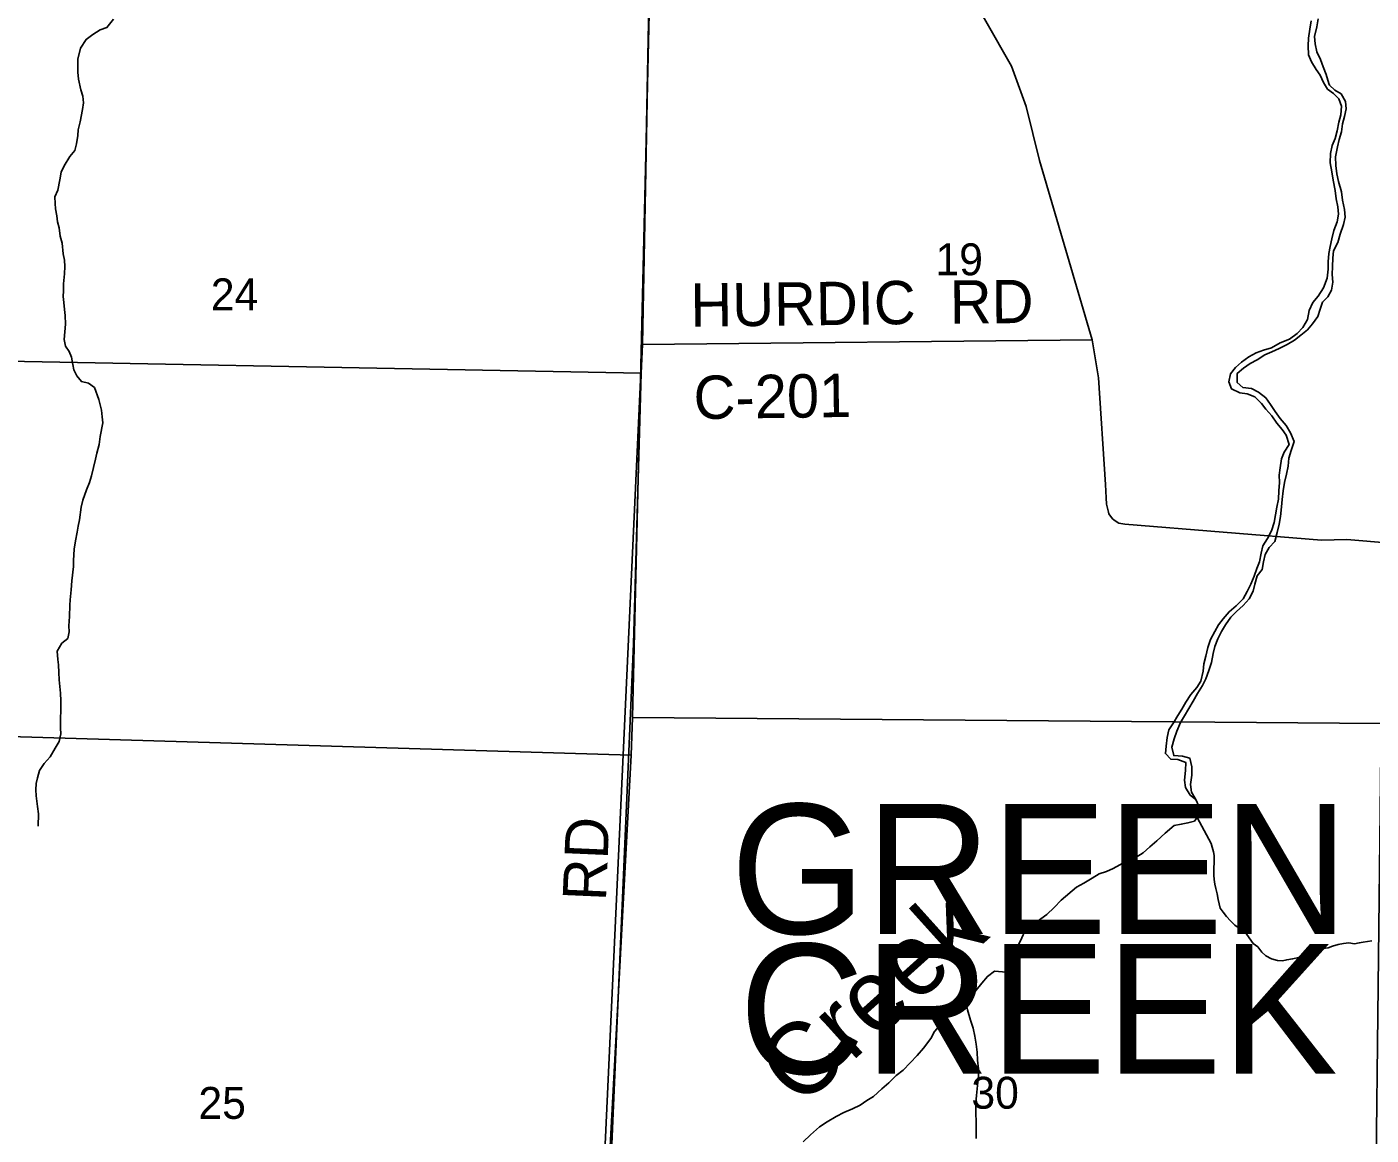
# Model space of a CAD drawing. Extents: x -8.5 to 18.7, y -20.3 to 7.
# Drawn here: x -2.138 to 1.387, y -7.821 to -4.913 of the extents above; entities that cross this region are included whole.
import ezdxf

# ---------------------------------------------------------------- set-up
doc = ezdxf.new("R2010")
doc.units = 0
for name, color, linetype in [('GM_X_Corporation', 7, 'Continuous'), ('GM_X_County_Road', 7, 'Continuous'), ('GM_X_County_Road_Text', 7, 'Continuous'), ('GM_X_Minor_River', 7, 'Continuous'), ('GM_X_Minor_River_Text', 7, 'Continuous'), ('GM_X_Section', 7, 'Continuous'), ('GM_X_Section_Text', 7, 'Continuous'), ('GM_X_Township', 7, 'Continuous'), ('GM_X_Township_Text', 7, 'Continuous')]:
    doc.layers.add(name, color=color, linetype=linetype)

msp = doc.modelspace()

# ---------------------------------------------------------------- linework, layer by layer
at = {"layer": 'GM_X_Corporation'}
msp.add_lwpolyline([(-0.6572, -8.6212), (-0.5278, -5.82), (-0.5243, -5.7448), (-0.5063, -4.8122)], dxfattribs=at)
at = {"layer": 'GM_X_County_Road'}
for p, q in [((-0.5239, -5.7459), (-0.5059, -4.8133)), ((-0.5274, -5.8211), (-0.5239, -5.7459)), ((-0.5239, -5.7459), (0.6555, -5.7337))]:
    msp.add_line(p, q, dxfattribs=at)
for points in [[(-0.2999, -3.7543), (0.1823, -4.5555), (0.4438, -5.0162), (0.4823, -5.1217), (0.518, -5.2636), (0.6555, -5.7337)], [(0.6555, -5.7337), (0.6728, -5.8336), (0.6904, -6.1134), (0.6921, -6.1484), (0.6933, -6.1651), (0.6983, -6.1865), (0.6998, -6.1903), (0.7087, -6.2034), (0.716, -6.2091), (0.726, -6.215), (0.7419, -6.2176), (1.2575, -6.2601), (1.3237, -6.2577), (1.4386, -6.2679)], [(-4.4626, -5.7723), (-3.9531, -5.763), (-2.6535, -5.7816), (-0.5274, -5.8211)], [(-0.6374, -8.6114), (-0.5871, -7.4603), (-0.5471, -6.5318), (-0.5274, -5.8211)]]:
    msp.add_lwpolyline(points, dxfattribs=at)
at = {"layer": 'GM_X_Minor_River'}
for points in [[(-1.9109, -4.8926), (-1.9286, -4.9144), (-1.9461, -4.9203), (-1.9659, -4.933), (-1.9828, -4.9457), (-1.9982, -4.9691), (-2.0046, -4.9978), (-2.005, -5.032), (-2.0029, -5.0502), (-1.9972, -5.0784), (-1.9913, -5.0952), (-1.99, -5.1119), (-1.9925, -5.1301), (-1.9989, -5.1619), (-2.0037, -5.1831), (-2.0046, -5.1983), (-2.0087, -5.2195), (-2.0127, -5.2369), (-2.0257, -5.2535), (-2.0404, -5.2776), (-2.0482, -5.2942), (-2.0522, -5.3147), (-2.0571, -5.3412), (-2.0649, -5.3586), (-2.0643, -5.376), (-2.0637, -5.3905), (-2.0601, -5.4087), (-2.058, -5.4247), (-2.0537, -5.4399), (-2.0509, -5.462), (-2.0458, -5.4802), (-2.0431, -5.5083), (-2.0402, -5.5251), (-2.0389, -5.5418), (-2.0399, -5.5608), (-2.0424, -5.5873), (-2.0426, -5.6055), (-2.0436, -5.6207), (-2.0415, -5.6359), (-2.0394, -5.6549), (-2.0381, -5.6701), (-2.0368, -5.6929), (-2.0386, -5.7134), (-2.0403, -5.7331), (-2.0375, -5.7506), (-2.0278, -5.7651), (-2.0211, -5.7796), (-2.0183, -5.7986), (-2.0154, -5.8131), (-2.0072, -5.8283), (-1.9953, -5.8437), (-1.9771, -5.8477), (-1.9613, -5.8592), (-1.9495, -5.8905), (-1.943, -5.9186), (-1.9409, -5.9361), (-1.9396, -5.9521), (-1.9461, -5.9877), (-1.9486, -6.0089), (-1.9549, -6.0316), (-1.9581, -6.0468), (-1.9693, -6.0907), (-1.974, -6.1081), (-1.9818, -6.1277), (-1.992, -6.155), (-1.996, -6.1731), (-2.0009, -6.2065), (-2.0041, -6.2232)], [(1.2298, -4.8967), (1.227, -4.9194), (1.2233, -4.9428), (1.222, -4.9625), (1.2229, -4.9861), (1.2307, -5.0045), (1.2431, -5.0246), (1.254, -5.0401), (1.2626, -5.0586), (1.2735, -5.0763), (1.2884, -5.0881)], [(1.277, -5.0613), (1.27, -5.0383), (1.2615, -5.0175), (1.2544, -4.9984), (1.2451, -4.9784), (1.2411, -4.9577), (1.2393, -4.938), (1.2453, -4.9131), (1.2489, -4.8919)], [(1.2924, -5.0791), (1.2783, -5.0658), (1.277, -5.0613)], [(1.2884, -5.0881), (1.3032, -5.1015), (1.3095, -5.1206), (1.3081, -5.1441), (1.303, -5.163), (1.2986, -5.1856), (1.2928, -5.206), (1.2854, -5.224), (1.2811, -5.2451), (1.2804, -5.2694), (1.2843, -5.2931), (1.2883, -5.3152), (1.2936, -5.3427), (1.2961, -5.364), (1.3, -5.3854), (1.3018, -5.4044), (1.2982, -5.4248), (1.29, -5.4474), (1.2841, -5.4692), (1.2798, -5.4889), (1.2762, -5.5078), (1.2749, -5.529), (1.2751, -5.5487), (1.2722, -5.5722), (1.2624, -5.5977), (1.2482, -5.6194), (1.2348, -5.6365), (1.2252, -5.6575), (1.2207, -5.6809), (1.208, -5.7018), (1.1932, -5.7173), (1.1731, -5.732), (1.1486, -5.7419), (1.1262, -5.755), (1.1056, -5.7613), (1.0864, -5.7683), (1.0664, -5.7784), (1.0479, -5.7923), (1.0315, -5.8071), (1.019, -5.8234), (1.0146, -5.8446), (1.0217, -5.863), (1.0434, -5.8727), (1.0623, -5.8755), (1.0825, -5.8836), (1.1003, -5.9008), (1.1112, -5.9163), (1.1267, -5.9335), (1.1398, -5.9528), (1.1538, -5.9691), (1.1648, -5.9846), (1.1724, -6.0091), (1.159, -6.0285), (1.1525, -6.0466), (1.1488, -6.07), (1.146, -6.0889), (1.147, -6.1087), (1.1457, -6.1299), (1.1443, -6.1519), (1.1399, -6.173), (1.1371, -6.1935), (1.1335, -6.2131), (1.1261, -6.2349), (1.1157, -6.2552), (1.1031, -6.2745), (1.0988, -6.2934), (1.0944, -6.3161), (1.0878, -6.3341), (1.0804, -6.3544), (1.0723, -6.3755), (1.0627, -6.3942), (1.0523, -6.4136), (1.0336, -6.4321), (1.015, -6.4475), (0.9993, -6.4661), (0.9875, -6.4817), (0.9779, -6.4989), (0.966, -6.5206), (0.9593, -6.5417), (0.9542, -6.5636), (0.9483, -6.5839), (0.947, -6.6036), (0.941, -6.6293), (0.93, -6.6465), (0.915, -6.665), (0.9016, -6.6844), (0.8913, -6.7031), (0.8802, -6.7195), (0.8691, -6.7389), (0.8572, -6.7576), (0.8529, -6.7772), (0.85, -6.7999), (0.8479, -6.8196), (0.8619, -6.8344), (0.8809, -6.835), (0.9019, -6.8431), (0.9005, -6.8644), (0.8976, -6.8893), (0.9009, -6.9084), (0.9132, -6.9285), (0.9281, -6.9403)], [(0.9281, -6.9403), (0.9165, -6.921), (0.914, -6.9004), (0.9169, -6.8762), (0.9175, -6.8542), (0.912, -6.832), (0.8925, -6.8262), (0.8698, -6.8248), (0.8651, -6.8026), (0.871, -6.7808), (0.8776, -6.7604), (0.8873, -6.7379), (0.8976, -6.7207), (0.9095, -6.7013), (0.9207, -6.6819), (0.9318, -6.6617), (0.9453, -6.6408), (0.9541, -6.6236), (0.9615, -6.6018), (0.9689, -6.5807), (0.9733, -6.5573), (0.9776, -6.5384), (0.985, -6.5189), (0.9954, -6.4994), (1.0057, -6.4822), (1.0191, -6.4621), (1.0347, -6.4466), (1.0518, -6.4311), (1.0675, -6.4133), (1.0778, -6.3938), (1.0829, -6.375), (1.0888, -6.3531), (1.1014, -6.3368), (1.105, -6.3164), (1.11, -6.2975), (1.1204, -6.2788), (1.1345, -6.2633), (1.1412, -6.2399), (1.1463, -6.2173), (1.1499, -6.1976), (1.1528, -6.1726), (1.1541, -6.1529), (1.157, -6.1302), (1.1606, -6.1083), (1.1658, -6.0864), (1.1701, -6.0653), (1.1715, -6.0448), (1.1781, -6.0245), (1.1856, -6.0004), (1.1763, -5.9781), (1.1647, -5.9588), (1.1485, -5.9409), (1.1361, -5.9223), (1.1237, -5.9038), (1.1113, -5.886), (1.092, -5.871), (1.0733, -5.8621), (1.0513, -5.8592), (1.0358, -5.8459), (1.0364, -5.8224), (1.0527, -5.8084), (1.0705, -5.796), (1.089, -5.7866), (1.1083, -5.7735), (1.1267, -5.7656), (1.1459, -5.7571), (1.1674, -5.7462), (1.1867, -5.7346), (1.2029, -5.7222), (1.2208, -5.7075), (1.2333, -5.6919), (1.2475, -5.6725), (1.2541, -5.6537), (1.2599, -5.6356), (1.2739, -5.6216), (1.2835, -5.6036), (1.2871, -5.5832), (1.2854, -5.5627), (1.2859, -5.5414), (1.2873, -5.5194), (1.2886, -5.5005), (1.3005, -5.4788), (1.3064, -5.4569), (1.3147, -5.4314), (1.319, -5.4125), (1.3173, -5.3919), (1.3126, -5.3675), (1.3102, -5.3454), (1.3018, -5.3186), (1.2978, -5.2988), (1.2946, -5.2766), (1.2937, -5.2538), (1.299, -5.2274), (1.3041, -5.2086), (1.3099, -5.1882), (1.3128, -5.167), (1.3178, -5.1482), (1.3222, -5.1278), (1.3204, -5.1088), (1.3088, -5.0887), (1.2924, -5.0791)], [(-2.0041, -6.2232), (-2.0066, -6.2391), (-2.0107, -6.2618), (-2.0147, -6.283), (-2.0158, -6.3126), (-2.016, -6.3286), (-2.0202, -6.3665), (-2.0227, -6.39), (-2.0253, -6.4158), (-2.0255, -6.4302), (-2.0266, -6.4598), (-2.0284, -6.4841), (-2.0278, -6.5), (-2.031, -6.5174), (-2.0471, -6.5302), (-2.0587, -6.5505), (-2.0574, -6.5726), (-2.0553, -6.587), (-2.0548, -6.6068), (-2.0535, -6.6258), (-2.0501, -6.6615), (-2.0496, -6.6812), (-2.0504, -6.7533), (-2.0498, -6.7678), (-2.0538, -6.7875), (-2.0639, -6.8056), (-2.077, -6.8282), (-2.0932, -6.8455), (-2.1055, -6.8644), (-2.1103, -6.8833), (-2.1142, -6.8984), (-2.1152, -6.9144), (-2.1138, -6.9303), (-2.1104, -6.9585), (-2.1083, -6.9774), (-2.1087, -7.0101)], [(0.9281, -6.9403), (0.9359, -6.958), (0.9322, -6.9822), (0.9313, -6.9875), (0.9243, -6.9967)], [(0.9243, -6.9967), (0.907, -7.0016), (0.8895, -7.0052), (0.8713, -7.008), (0.8475, -7.0283), (0.8253, -7.0485), (0.8069, -7.0643), (0.7893, -7.08), (0.7709, -7.0912), (0.7534, -7.0971), (0.7107, -7.1209), (0.6931, -7.1291), (0.6741, -7.135), (0.6557, -7.1462), (0.6336, -7.1596), (0.6145, -7.17), (0.5747, -7.2045), (0.5562, -7.2233), (0.5371, -7.2421), (0.5111, -7.26), (0.4935, -7.2674), (0.4789, -7.2855), (0.4711, -7.3029), (0.4626, -7.321), (0.4578, -7.3414), (0.4573, -7.3809), (0.4382, -7.3944), (0.4208, -7.3919), (0.3996, -7.3909), (0.3812, -7.4044), (0.3666, -7.4224), (0.3512, -7.4405), (0.3351, -7.4608), (0.3167, -7.475), (0.2953, -7.4908), (0.2753, -7.5088), (0.2615, -7.5268), (0.2423, -7.5486), (0.233, -7.5675), (0.2137, -7.5924), (0.1968, -7.6119), (0.1784, -7.6307), (0.1599, -7.6502), (0.1416, -7.6645), (0.1224, -7.6832), (0.104, -7.699), (0.0825, -7.7193), (0.065, -7.7297), (0.0474, -7.7424), (0.0275, -7.7521), (0.0047, -7.7617), (-0.0159, -7.7721), (-0.0396, -7.7855), (-0.0595, -7.799), (-0.0832, -7.82), (-0.1024, -7.8387)], [(0.9313, -6.9875), (0.9678, -7.0554), (0.9707, -7.0653), (0.9744, -7.0775), (0.9758, -7.0866), (0.9752, -7.1382), (0.9758, -7.1496), (0.9772, -7.1618), (0.9801, -7.1732), (0.9838, -7.1877), (0.9866, -7.2029), (0.9888, -7.2135), (0.9917, -7.225), (0.9991, -7.2357), (1.0081, -7.2472), (1.0186, -7.2587), (1.0299, -7.2694), (1.0389, -7.2763), (1.0487, -7.2825), (1.06, -7.2918), (1.0674, -7.3032), (1.0779, -7.3178), (1.0899, -7.327), (1.1004, -7.3408), (1.1116, -7.35), (1.126, -7.3578), (1.1418, -7.3625), (1.1547, -7.3634), (1.1661, -7.3605), (1.1813, -7.3584), (1.1981, -7.3547), (1.2118, -7.3511), (1.2224, -7.3459), (1.2331, -7.3415), (1.2438, -7.3385), (1.2605, -7.3311), (1.275, -7.329), (1.2864, -7.3246), (1.3009, -7.3209), (1.3153, -7.318), (1.329, -7.3159), (1.3441, -7.3184), (1.3563, -7.3162), (1.3669, -7.314), (1.3776, -7.3126), (1.389, -7.3112)], [(0.3288, -7.4657), (0.3243, -7.4736), (0.3286, -7.4919), (0.3367, -7.5193), (0.3433, -7.5399), (0.3476, -7.5612), (0.3511, -7.5817), (0.3539, -7.603), (0.3552, -7.6243), (0.358, -7.6471), (0.3578, -7.6645), (0.3552, -7.6903), (0.3526, -7.7169), (0.3509, -7.7366), (0.3506, -7.7639), (0.3511, -7.7852), (0.3516, -7.8072), (0.3514, -7.8292)]]:
    msp.add_lwpolyline(points, dxfattribs=at)
at = {"layer": 'GM_X_Section'}
for points in [[(1.4714, -4.746), (1.4135, -6.7407), (-0.5496, -6.7247), (-0.5043, -4.8042), (-0.5016, -4.7375)], [(-0.5043, -4.8042), (-0.5496, -6.7247), (-0.5532, -6.824), (-2.6797, -6.76), (-2.6423, -4.7637)], [(1.4135, -6.7407), (1.3918, -8.6545), (-0.6492, -8.616), (-0.5532, -6.824), (-0.5496, -6.7247)], [(-0.5532, -6.824), (-0.6492, -8.616), (-0.6509, -8.6342), (-2.6276, -8.6318), (-2.6394, -7.7153), (-2.6885, -7.0783), (-2.6797, -6.76)]]:
    msp.add_lwpolyline(points, close=True, dxfattribs=at)
at = {"layer": 'GM_X_Township'}
msp.add_lwpolyline([(-0.6572, -8.6212), (-0.5278, -5.82), (-0.5243, -5.7448), (-0.5063, -4.8122)], dxfattribs=at)

# ---------------------------------------------------------------- texts
at = {"layer": 'GM_X_County_Road_Text'}
for s, rotation, p in [('HURDIC', 0.7187, (-0.3974, -5.7)), ('RD', 0.4936, (0.2828, -5.6917)), ('C-201', 0.8264, (-0.389, -5.9422)), ('RD', 87.5314, (-0.6198, -7.2079))]:
    msp.add_text(s, height=0.11364, rotation=rotation, dxfattribs=at).set_placement(p)
at = {"layer": 'GM_X_Minor_River_Text'}
msp.add_text('Creek', height=0.18948, rotation=41.9879, dxfattribs=at).set_placement((-0.1123, -7.7529))
at = {"layer": 'GM_X_Section_Text'}
for s, p in [('19', (0.2448, -5.5647)), ('24', (-1.656, -5.6566)), ('30', (0.339, -7.7513)), ('25', (-1.6885, -7.778))]:
    msp.add_text(s, height=0.08371, rotation=0, dxfattribs=at).set_placement(p)
at = {"layer": 'GM_X_Township_Text'}
for s, p in [('GREEN', (-0.293, -7.2928)), ('CREEK', (-0.2705, -7.6597))]:
    msp.add_text(s, height=0.34091, rotation=0, dxfattribs=at).set_placement(p)

doc.saveas('drawing.dxf')
